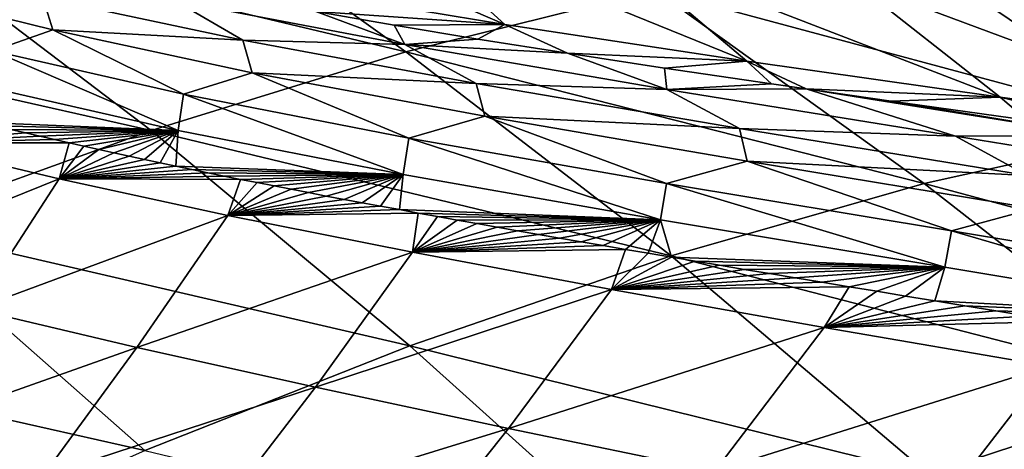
# Model space of a CAD drawing. Header units: metres. Extents: x -90 to 304, y -90 to 74.
# Tile 561 of 570: x 260.66 to 266.45, y 28.18 to 30.71. Entities that reach past the tile are written whole.
import ezdxf

# ---------------------------------------------------------------- set-up
doc = ezdxf.new("R2010")
doc.units = ezdxf.units.M
doc.layers.add('solid_21662050_350', color=7, linetype='CONTINUOUS')

msp = doc.modelspace()

# ---------------------------------------------------------------- linework, layer by layer
at = {"layer": 'solid_21662050_350'}
for points in [[(261.335632, 31.667189, 150.584259), (259.857269, 31.256712, 154.125763), (262.931366, 30.524939, 155.173447)], [(264.397247, 30.889227, 151.625198), (261.335632, 31.667189, 150.584259), (262.931366, 30.524939, 155.173447)], [(263.512573, 30.685871, 120.422043), (261.526001, 31.544733, 118.689209), (262.793579, 31.340113, 120.490669)], [(263.512573, 30.685871, 120.422043), (262.180145, 30.906818, 118.622978), (261.526001, 31.544733, 118.689209)], [(264.937256, 30.470142, 122.053955), (262.793579, 31.340113, 120.490669), (264.145905, 31.140202, 122.141144)], [(264.937256, 30.470142, 122.053955), (263.512573, 30.685871, 120.422043), (262.793579, 31.340113, 120.490669)], [(268.869019, 30.286661, 149.089645), (267.291229, 31.303011, 144.489273), (265.845154, 31.150099, 148.079834)], [(259.857269, 31.256712, 154.125763), (258.351746, 30.755468, 157.704346), (261.431305, 30.06138, 158.772659)], [(262.931366, 30.524939, 155.173447), (259.857269, 31.256712, 154.125763), (261.431305, 30.06138, 158.772659)], [(266.430054, 30.257395, 123.555786), (264.145905, 31.140202, 122.141144), (265.560181, 30.941917, 123.678101)], [(266.430054, 30.257395, 123.555786), (264.937256, 30.470142, 122.053955), (264.145905, 31.140202, 122.141144)], [(265.845154, 31.150099, 148.079834), (264.397247, 30.889227, 151.625198), (267.435028, 30.072119, 152.641861)], [(268.869019, 30.286661, 149.089645), (265.845154, 31.150099, 148.079834), (267.435028, 30.072119, 152.641861)], [(266.181671, 31.138176, 131.361511), (267.947205, 30.532383, 132.087082), (266.573914, 31.071075, 131.362717)], [(266.764008, 31.080345, 131.643463), (267.947205, 30.532383, 132.087082), (266.181671, 31.138176, 131.361511)], [(259.871582, 30.897923, 113.498314), (260.853485, 30.653522, 115.668549), (260.500122, 30.531069, 114.884407)], [(260.793427, 30.845308, 115.68998), (260.853485, 30.653522, 115.668549), (259.871582, 30.897923, 113.498314)], [(262.401337, 30.761957, 118.742798), (262.180145, 30.906818, 118.622978), (263.512573, 30.685871, 120.422043)], [(267.966644, 30.045313, 124.96254), (265.560181, 30.941917, 123.678101), (267.013519, 30.742031, 125.135399)], [(267.966644, 30.045313, 124.96254), (266.430054, 30.257395, 123.555786), (265.560181, 30.941917, 123.678101)], [(260.793427, 30.845308, 115.68998), (261.97049, 30.593596, 117.761604), (260.853485, 30.653522, 115.668549)], [(261.573578, 30.825857, 117.302437), (261.97049, 30.593596, 117.761604), (260.793427, 30.845308, 115.68998)], [(264.397247, 30.889227, 151.625198), (262.931366, 30.524939, 155.173447), (265.982178, 29.750505, 156.20076)], [(267.435028, 30.072119, 152.641861), (264.397247, 30.889227, 151.625198), (265.982178, 29.750505, 156.20076)], [(261.573578, 30.825857, 117.302437), (262.401337, 30.761957, 118.742798), (262.925842, 30.568192, 119.315941)], [(261.573578, 30.825857, 117.302437), (262.925842, 30.568192, 119.315941), (261.97049, 30.593596, 117.761604)], [(261.431305, 30.06138, 158.772659), (258.351746, 30.755468, 157.704346), (259.889313, 29.504627, 162.449295)], [(262.862579, 30.681799, 119.387009), (262.401337, 30.761957, 118.742798), (263.512573, 30.685871, 120.422043)], [(262.925842, 30.568192, 119.315941), (262.401337, 30.761957, 118.742798), (262.862579, 30.681799, 119.387009)], [(263.355255, 30.599979, 120.031929), (262.862579, 30.681799, 119.387009), (263.512573, 30.685871, 120.422043)], [(262.925842, 30.568192, 119.315941), (262.862579, 30.681799, 119.387009), (263.355255, 30.599979, 120.031929)], [(263.88327, 30.515907, 120.680779), (263.355255, 30.599979, 120.031929), (263.512573, 30.685871, 120.422043)], [(263.88327, 30.515907, 120.680779), (263.512573, 30.685871, 120.422043), (264.937256, 30.470142, 122.053955)], [(260.853485, 30.653522, 115.668549), (261.621826, 30.27619, 117.026093), (260.500122, 30.531069, 114.884407)], [(260.853485, 30.653522, 115.668549), (262.02655, 30.401596, 117.733322), (261.621826, 30.27619, 117.026093)], [(261.97049, 30.593596, 117.761604), (262.02655, 30.401596, 117.733322), (260.853485, 30.653522, 115.668549)], [(261.97049, 30.593596, 117.761604), (263.344482, 30.337717, 119.707245), (262.02655, 30.401596, 117.733322)], [(262.925842, 30.568192, 119.315941), (263.344482, 30.337717, 119.707245), (261.97049, 30.593596, 117.761604)], [(262.925842, 30.568192, 119.315941), (263.355255, 30.599979, 120.031929), (263.88327, 30.515907, 120.680779)], [(262.925842, 30.568192, 119.315941), (263.88327, 30.515907, 120.680779), (264.467285, 30.30394, 121.190453)], [(262.925842, 30.568192, 119.315941), (264.467285, 30.30394, 121.190453), (263.344482, 30.337717, 119.707245)], [(260.500122, 30.531069, 114.884407), (261.589783, 30.061975, 117.013329), (260.470581, 30.316776, 114.868538)], [(260.500122, 30.531069, 114.884407), (261.621826, 30.27619, 117.026093), (261.589783, 30.061975, 117.013329)], [(262.931366, 30.524939, 155.173447), (261.431305, 30.06138, 158.772659), (264.491821, 29.323168, 159.816498)], [(265.982178, 29.750505, 156.20076), (262.931366, 30.524939, 155.173447), (264.491821, 29.323168, 159.816498)], [(264.453369, 30.428577, 121.339516), (263.88327, 30.515907, 120.680779), (264.937256, 30.470142, 122.053955)], [(264.467285, 30.30394, 121.190453), (263.88327, 30.515907, 120.680779), (264.453369, 30.428577, 121.339516)], [(265.082306, 30.335623, 122.023827), (264.453369, 30.428577, 121.339516), (264.937256, 30.470142, 122.053955)], [(264.467285, 30.30394, 121.190453), (264.453369, 30.428577, 121.339516), (265.082306, 30.335623, 122.023827)], [(265.287323, 30.306015, 122.238632), (264.937256, 30.470142, 122.053955), (266.430054, 30.257395, 123.555786)], [(265.287323, 30.306015, 122.238632), (265.082306, 30.335623, 122.023827), (264.937256, 30.470142, 122.053955)], [(262.02655, 30.401596, 117.733322), (262.948822, 30.01664, 119.044304), (261.621826, 30.27619, 117.026093)], [(262.02655, 30.401596, 117.733322), (263.395691, 30.14534, 119.673027), (262.948822, 30.01664, 119.044304)], [(263.344482, 30.337717, 119.707245), (263.395691, 30.14534, 119.673027), (262.02655, 30.401596, 117.733322)], [(260.470581, 30.316776, 114.868538), (261.589783, 30.061975, 117.013329), (260.438354, 30.10887, 114.956474)], [(263.344482, 30.337717, 119.707245), (264.895416, 30.073969, 121.518303), (263.395691, 30.14534, 119.673027)], [(264.467285, 30.30394, 121.190453), (264.895416, 30.073969, 121.518303), (263.344482, 30.337717, 119.707245)], [(264.467285, 30.30394, 121.190453), (265.082306, 30.335623, 122.023827), (265.287323, 30.306015, 122.238632)], [(261.621826, 30.27619, 117.026093), (262.914795, 29.802402, 119.03553), (261.589783, 30.061975, 117.013329)], [(261.621826, 30.27619, 117.026093), (262.948822, 30.01664, 119.044304), (262.914795, 29.802402, 119.03553)], [(264.467285, 30.30394, 121.190453), (265.287323, 30.306015, 122.238632), (266.165771, 30.028154, 122.928192)], [(264.467285, 30.30394, 121.190453), (266.165771, 30.028154, 122.928192), (264.895416, 30.073969, 121.518303)], [(265.787842, 30.234688, 122.747704), (265.287323, 30.306015, 122.238632), (266.430054, 30.257395, 123.555786)], [(267.007721, 30.032553, 123.864723), (265.287323, 30.306015, 122.238632), (265.787842, 30.234688, 122.747704)], [(267.007721, 30.032553, 123.864723), (266.165771, 30.028154, 122.928192), (265.287323, 30.306015, 122.238632)], [(266.587708, 30.123339, 123.523422), (265.787842, 30.234688, 122.747704), (266.430054, 30.257395, 123.555786)], [(267.505096, 29.99818, 124.367149), (266.430054, 30.257395, 123.555786), (267.966644, 30.045313, 124.96254)], [(267.505096, 29.99818, 124.367149), (266.587708, 30.123339, 123.523422), (266.430054, 30.257395, 123.555786)], [(267.007721, 30.032553, 123.864723), (265.787842, 30.234688, 122.747704), (266.587708, 30.123339, 123.523422)], [(263.395691, 30.14534, 119.673027), (264.466125, 29.750034, 120.926437), (262.948822, 30.01664, 119.044304)], [(263.395691, 30.14534, 119.673027), (264.940765, 29.880907, 121.479599), (264.466125, 29.750034, 120.926437)], [(264.895416, 30.073969, 121.518303), (264.940765, 29.880907, 121.479599), (263.395691, 30.14534, 119.673027)], [(261.589783, 30.061975, 117.013329), (260.522278, 30.08847, 115.134941), (260.438354, 30.10887, 114.956474)], [(261.589783, 30.061975, 117.013329), (260.606537, 30.068232, 115.310776), (260.522278, 30.08847, 115.134941)], [(261.431305, 30.06138, 158.772659), (259.889313, 29.504627, 162.449295), (262.954651, 28.794249, 163.516174)], [(259.999146, 29.989557, 114.193413), (260.606537, 30.068232, 115.310776), (260.691284, 30.048115, 115.484352)], [(259.999146, 29.989557, 114.193413), (260.691284, 30.048115, 115.484352), (260.776733, 30.02808, 115.656067)], [(259.999146, 29.989557, 114.193413), (260.776733, 30.02808, 115.656067), (260.862854, 30.008139, 115.82592)], [(261.589783, 30.061975, 117.013329), (260.691284, 30.048115, 115.484352), (260.606537, 30.068232, 115.310776)], [(261.589783, 30.061975, 117.013329), (260.776733, 30.02808, 115.656067), (260.691284, 30.048115, 115.484352)], [(261.589783, 30.061975, 117.013329), (260.862854, 30.008139, 115.82592), (260.776733, 30.02808, 115.656067)], [(261.589783, 30.061975, 117.013329), (260.949341, 29.988352, 115.993408), (260.862854, 30.008139, 115.82592)], [(261.589783, 30.061975, 117.013329), (261.036377, 29.968683, 116.15892), (260.949341, 29.988352, 115.993408)], [(261.589783, 30.061975, 117.013329), (261.124176, 29.949087, 116.322853), (261.036377, 29.968683, 116.15892)], [(261.589783, 30.061975, 117.013329), (261.212921, 29.92952, 116.485603), (261.124176, 29.949087, 116.322853)], [(261.589783, 30.061975, 117.013329), (261.302673, 29.909981, 116.647224), (261.212921, 29.92952, 116.485603)], [(261.589783, 30.061975, 117.013329), (261.393097, 29.890535, 116.807213), (261.302673, 29.909981, 116.647224)], [(261.589783, 30.061975, 117.013329), (261.484375, 29.871149, 116.965881), (261.393097, 29.890535, 116.807213)], [(264.491821, 29.323168, 159.816498), (261.431305, 30.06138, 158.772659), (262.954651, 28.794249, 163.516174)], [(261.589783, 30.061975, 117.013329), (261.57666, 29.851778, 117.123543), (261.484375, 29.871149, 116.965881)], [(261.589783, 30.061975, 117.013329), (262.914795, 29.802402, 119.03553), (261.57666, 29.851778, 117.123543)], [(264.895416, 30.073969, 121.518303), (266.590637, 29.797117, 123.201347), (264.940765, 29.880907, 121.479599)], [(266.165771, 30.028154, 122.928192), (266.590637, 29.797117, 123.201347), (264.895416, 30.073969, 121.518303)], [(267.435028, 30.072119, 152.641861), (265.982178, 29.750505, 156.20076), (269.009949, 28.934303, 157.208267)], [(267.007721, 30.032553, 123.864723), (267.981781, 29.733891, 124.547928), (266.165771, 30.028154, 122.928192)], [(266.165771, 30.028154, 122.928192), (267.981781, 29.733891, 124.547928), (266.590637, 29.797117, 123.201347)], [(259.533386, 29.229839, 114.023537), (259.999146, 29.989557, 114.193413), (260.891174, 29.776461, 116.077141)], [(259.999146, 29.989557, 114.193413), (260.862854, 30.008139, 115.82592), (260.949341, 29.988352, 115.993408)], [(260.891174, 29.776461, 116.077141), (259.999146, 29.989557, 114.193413), (260.949341, 29.988352, 115.993408)], [(260.891174, 29.776461, 116.077141), (260.949341, 29.988352, 115.993408), (261.036377, 29.968683, 116.15892)], [(260.891174, 29.776461, 116.077141), (261.036377, 29.968683, 116.15892), (261.124176, 29.949087, 116.322853)], [(262.948822, 30.01664, 119.044304), (264.429932, 29.535843, 120.921997), (262.914795, 29.802402, 119.03553)], [(262.948822, 30.01664, 119.044304), (264.466125, 29.750034, 120.926437), (264.429932, 29.535843, 120.921997)], [(260.891174, 29.776461, 116.077141), (261.124176, 29.949087, 116.322853), (261.212921, 29.92952, 116.485603)], [(260.891174, 29.776461, 116.077141), (261.212921, 29.92952, 116.485603), (261.302673, 29.909981, 116.647224)], [(260.891174, 29.776461, 116.077141), (261.302673, 29.909981, 116.647224), (261.393097, 29.890535, 116.807213)], [(260.891174, 29.776461, 116.077141), (261.393097, 29.890535, 116.807213), (261.484375, 29.871149, 116.965881)], [(260.891174, 29.776461, 116.077141), (261.484375, 29.871149, 116.965881), (261.57666, 29.851778, 117.123543)], [(260.891174, 29.776461, 116.077141), (261.57666, 29.851778, 117.123543), (261.670166, 29.832382, 117.28054)], [(262.914795, 29.802402, 119.03553), (261.670166, 29.832382, 117.28054), (261.57666, 29.851778, 117.123543)], [(264.940765, 29.880907, 121.479599), (266.14267, 29.471186, 122.675026), (264.466125, 29.750034, 120.926437)], [(264.940765, 29.880907, 121.479599), (266.629303, 29.603008, 123.160065), (266.14267, 29.471186, 122.675026)], [(266.590637, 29.797117, 123.201347), (266.629303, 29.603008, 123.160065), (264.940765, 29.880907, 121.479599)], [(260.891174, 29.776461, 116.077141), (261.670166, 29.832382, 117.28054), (261.764893, 29.81295, 117.436928)], [(260.891174, 29.776461, 116.077141), (261.764893, 29.81295, 117.436928), (261.860626, 29.793533, 117.592285)], [(260.891174, 29.776461, 116.077141), (261.860626, 29.793533, 117.592285), (261.957458, 29.774103, 117.746826)], [(262.914795, 29.802402, 119.03553), (261.764893, 29.81295, 117.436928), (261.670166, 29.832382, 117.28054)], [(262.914795, 29.802402, 119.03553), (261.860626, 29.793533, 117.592285), (261.764893, 29.81295, 117.436928)], [(262.914795, 29.802402, 119.03553), (261.957458, 29.774103, 117.746826), (261.860626, 29.793533, 117.592285)], [(262.914795, 29.802402, 119.03553), (262.055573, 29.754631, 117.90081), (261.957458, 29.774103, 117.746826)], [(262.914795, 29.802402, 119.03553), (262.155121, 29.735079, 118.054474), (262.055573, 29.754631, 117.90081)], [(262.914795, 29.802402, 119.03553), (262.256165, 29.715437, 118.207909), (262.155121, 29.735079, 118.054474)], [(262.914795, 29.802402, 119.03553), (262.35849, 29.695742, 118.360779), (262.256165, 29.715437, 118.207909)], [(262.914795, 29.802402, 119.03553), (262.462219, 29.675974, 118.513214), (262.35849, 29.695742, 118.360779)], [(262.914795, 29.802402, 119.03553), (262.567413, 29.656109, 118.665367), (262.462219, 29.675974, 118.513214)], [(262.914795, 29.802402, 119.03553), (262.674225, 29.636122, 118.817398), (262.567413, 29.656109, 118.665367)], [(262.914795, 29.802402, 119.03553), (262.782654, 29.616005, 118.969307), (262.674225, 29.636122, 118.817398)], [(262.914795, 29.802402, 119.03553), (262.892548, 29.595789, 119.120842), (262.782654, 29.616005, 118.969307)], [(262.914795, 29.802402, 119.03553), (264.429932, 29.535843, 120.921997), (262.892548, 29.595789, 119.120842)], [(260.391785, 29.009863, 115.924835), (259.533386, 29.229839, 114.023537), (260.891174, 29.776461, 116.077141)], [(260.391785, 29.009863, 115.924835), (260.891174, 29.776461, 116.077141), (261.882996, 29.561668, 117.803688)], [(261.882996, 29.561668, 117.803688), (260.891174, 29.776461, 116.077141), (261.957458, 29.774103, 117.746826)], [(261.882996, 29.561668, 117.803688), (261.957458, 29.774103, 117.746826), (262.055573, 29.754631, 117.90081)], [(261.882996, 29.561668, 117.803688), (262.055573, 29.754631, 117.90081), (262.155121, 29.735079, 118.054474)], [(261.882996, 29.561668, 117.803688), (262.155121, 29.735079, 118.054474), (262.256165, 29.715437, 118.207909)], [(264.466125, 29.750034, 120.926437), (266.103638, 29.257204, 122.675308), (264.429932, 29.535843, 120.921997)], [(264.466125, 29.750034, 120.926437), (266.14267, 29.471186, 122.675026), (266.103638, 29.257204, 122.675308)], [(265.982178, 29.750505, 156.20076), (264.491821, 29.323168, 159.816498), (267.531738, 28.539791, 160.835052)], [(269.009949, 28.934303, 157.208267), (265.982178, 29.750505, 156.20076), (267.531738, 28.539791, 160.835052)], [(261.882996, 29.561668, 117.803688), (262.256165, 29.715437, 118.207909), (262.35849, 29.695742, 118.360779)], [(261.882996, 29.561668, 117.803688), (262.35849, 29.695742, 118.360779), (262.462219, 29.675974, 118.513214)], [(261.882996, 29.561668, 117.803688), (262.462219, 29.675974, 118.513214), (262.567413, 29.656109, 118.665367)], [(261.882996, 29.561668, 117.803688), (262.567413, 29.656109, 118.665367), (262.674225, 29.636122, 118.817398)], [(261.882996, 29.561668, 117.803688), (262.674225, 29.636122, 118.817398), (262.782654, 29.616005, 118.969307)], [(261.882996, 29.561668, 117.803688), (262.782654, 29.616005, 118.969307), (262.892548, 29.595789, 119.120842)], [(261.348328, 28.783411, 117.676201), (260.391785, 29.009863, 115.924835), (261.882996, 29.561668, 117.803688)], [(261.348328, 28.783411, 117.676201), (261.882996, 29.561668, 117.803688), (262.969086, 29.344824, 119.392075)], [(261.882996, 29.561668, 117.803688), (262.892548, 29.595789, 119.120842), (263.004028, 29.575453, 119.272141)], [(262.969086, 29.344824, 119.392075), (261.882996, 29.561668, 117.803688), (263.004028, 29.575453, 119.272141)], [(264.429932, 29.535843, 120.921997), (263.004028, 29.575453, 119.272141), (262.892548, 29.595789, 119.120842)], [(262.969086, 29.344824, 119.392075), (263.004028, 29.575453, 119.272141), (263.117218, 29.554964, 119.423409)], [(264.429932, 29.535843, 120.921997), (263.117218, 29.554964, 119.423409), (263.004028, 29.575453, 119.272141)], [(266.629303, 29.603008, 123.160065), (267.939209, 29.173244, 124.308243), (266.14267, 29.471186, 122.675026)], [(259.889313, 29.504627, 162.449295), (258.327789, 28.86758, 166.153275), (261.394653, 28.177771, 167.245102)], [(262.954651, 28.794249, 163.516174), (259.889313, 29.504627, 162.449295), (261.394653, 28.177771, 167.245102)], [(262.969086, 29.344824, 119.392075), (263.117218, 29.554964, 119.423409), (263.232269, 29.534294, 119.574821)], [(262.969086, 29.344824, 119.392075), (263.232269, 29.534294, 119.574821), (263.349274, 29.513433, 119.726402)], [(262.969086, 29.344824, 119.392075), (263.349274, 29.513433, 119.726402), (263.467957, 29.492422, 119.877823)], [(264.429932, 29.535843, 120.921997), (263.232269, 29.534294, 119.574821), (263.117218, 29.554964, 119.423409)], [(264.429932, 29.535843, 120.921997), (263.349274, 29.513433, 119.726402), (263.232269, 29.534294, 119.574821)], [(264.429932, 29.535843, 120.921997), (263.467957, 29.492422, 119.877823), (263.349274, 29.513433, 119.726402)], [(264.429932, 29.535843, 120.921997), (263.58847, 29.471228, 120.029274), (263.467957, 29.492422, 119.877823)], [(264.429932, 29.535843, 120.921997), (263.711029, 29.449814, 120.180984), (263.58847, 29.471228, 120.029274)], [(264.429932, 29.535843, 120.921997), (263.835876, 29.428139, 120.333191), (263.711029, 29.449814, 120.180984)], [(264.429932, 29.535843, 120.921997), (263.963043, 29.406193, 120.485924), (263.835876, 29.428139, 120.333191)], [(264.429932, 29.535843, 120.921997), (264.092163, 29.384041, 120.638695), (263.963043, 29.406193, 120.485924)], [(264.429932, 29.535843, 120.921997), (264.22348, 29.361629, 120.791801), (264.092163, 29.384041, 120.638695)], [(264.429932, 29.535843, 120.921997), (264.357391, 29.338894, 120.945648), (264.22348, 29.361629, 120.791801)], [(264.429932, 29.535843, 120.921997), (264.494263, 29.315769, 121.100601), (264.357391, 29.338894, 120.945648)], [(264.429932, 29.535843, 120.921997), (266.103638, 29.257204, 122.675308), (264.494263, 29.315769, 121.100601)], [(262.969086, 29.344824, 119.392075), (263.467957, 29.492422, 119.877823), (263.58847, 29.471228, 120.029274)], [(262.969086, 29.344824, 119.392075), (263.58847, 29.471228, 120.029274), (263.711029, 29.449814, 120.180984)], [(262.969086, 29.344824, 119.392075), (263.711029, 29.449814, 120.180984), (263.835876, 29.428139, 120.333191)], [(266.14267, 29.471186, 122.675026), (267.896454, 28.959738, 124.313545), (266.103638, 29.257204, 122.675308)], [(266.14267, 29.471186, 122.675026), (267.939209, 29.173244, 124.308243), (267.896454, 28.959738, 124.313545)], [(262.969086, 29.344824, 119.392075), (263.835876, 29.428139, 120.333191), (263.963043, 29.406193, 120.485924)], [(262.969086, 29.344824, 119.392075), (263.963043, 29.406193, 120.485924), (264.092163, 29.384041, 120.638695)], [(262.398163, 28.549799, 119.296593), (261.348328, 28.783411, 117.676201), (262.969086, 29.344824, 119.392075)], [(262.398163, 28.549799, 119.296593), (262.969086, 29.344824, 119.392075), (264.141815, 29.125088, 120.862823)], [(262.969086, 29.344824, 119.392075), (264.092163, 29.384041, 120.638695), (264.22348, 29.361629, 120.791801)], [(264.141815, 29.125088, 120.862823), (262.969086, 29.344824, 119.392075), (264.22348, 29.361629, 120.791801)], [(264.141815, 29.125088, 120.862823), (264.22348, 29.361629, 120.791801), (264.357391, 29.338894, 120.945648)], [(264.141815, 29.125088, 120.862823), (264.357391, 29.338894, 120.945648), (264.494263, 29.315769, 121.100601)], [(264.491821, 29.323168, 159.816498), (262.954651, 28.794249, 163.516174), (266.006866, 28.037989, 164.541656)], [(264.141815, 29.125088, 120.862823), (264.494263, 29.315769, 121.100601), (264.634216, 29.292225, 121.256775)], [(264.141815, 29.125088, 120.862823), (264.634216, 29.292225, 121.256775), (264.776703, 29.268358, 121.41349)], [(264.141815, 29.125088, 120.862823), (264.776703, 29.268358, 121.41349), (264.922089, 29.244102, 121.571083)], [(267.531738, 28.539791, 160.835052), (264.491821, 29.323168, 159.816498), (266.006866, 28.037989, 164.541656)], [(266.103638, 29.257204, 122.675308), (264.634216, 29.292225, 121.256775), (264.494263, 29.315769, 121.100601)], [(266.103638, 29.257204, 122.675308), (264.776703, 29.268358, 121.41349), (264.634216, 29.292225, 121.256775)], [(266.103638, 29.257204, 122.675308), (264.922089, 29.244102, 121.571083), (264.776703, 29.268358, 121.41349)], [(264.141815, 29.125088, 120.862823), (264.922089, 29.244102, 121.571083), (265.07077, 29.219379, 121.729996)], [(264.141815, 29.125088, 120.862823), (265.07077, 29.219379, 121.729996), (265.223297, 29.194103, 121.890686)], [(266.103638, 29.257204, 122.675308), (265.07077, 29.219379, 121.729996), (264.922089, 29.244102, 121.571083)], [(266.103638, 29.257204, 122.675308), (265.223297, 29.194103, 121.890686), (265.07077, 29.219379, 121.729996)], [(266.103638, 29.257204, 122.675308), (265.379852, 29.168221, 122.053322), (265.223297, 29.194103, 121.890686)], [(266.103638, 29.257204, 122.675308), (265.539795, 29.141838, 122.217125), (265.379852, 29.168221, 122.053322)], [(266.103638, 29.257204, 122.675308), (265.703461, 29.114885, 122.382431), (265.539795, 29.141838, 122.217125)], [(266.103638, 29.257204, 122.675308), (265.871368, 29.087271, 122.549683), (265.703461, 29.114885, 122.382431)], [(266.103638, 29.257204, 122.675308), (266.044037, 29.058895, 122.719345), (265.871368, 29.087271, 122.549683)], [(266.103638, 29.257204, 122.675308), (267.896454, 28.959738, 124.313545), (266.044037, 29.058895, 122.719345)], [(264.141815, 29.125088, 120.862823), (265.223297, 29.194103, 121.890686), (265.379852, 29.168221, 122.053322)], [(264.141815, 29.125088, 120.862823), (265.379852, 29.168221, 122.053322), (265.539795, 29.141838, 122.217125)], [(263.534485, 28.307875, 120.806389), (262.398163, 28.549799, 119.296593), (264.141815, 29.125088, 120.862823)], [(263.534485, 28.307875, 120.806389), (264.141815, 29.125088, 120.862823), (265.393524, 28.901625, 122.236465)], [(265.393524, 28.901625, 122.236465), (264.141815, 29.125088, 120.862823), (265.539795, 29.141838, 122.217125)], [(265.393524, 28.901625, 122.236465), (265.539795, 29.141838, 122.217125), (265.703461, 29.114885, 122.382431)], [(265.393524, 28.901625, 122.236465), (265.703461, 29.114885, 122.382431), (265.871368, 29.087271, 122.549683)], [(265.393524, 28.901625, 122.236465), (265.871368, 29.087271, 122.549683), (266.044037, 29.058895, 122.719345)], [(265.393524, 28.901625, 122.236465), (266.044037, 29.058895, 122.719345), (266.221741, 29.029707, 122.891571)], [(267.896454, 28.959738, 124.313545), (266.221741, 29.029707, 122.891571), (266.044037, 29.058895, 122.719345)], [(259.873474, 28.261665, 115.768501), (260.391785, 29.009863, 115.924835), (261.348328, 28.783411, 117.676201)], [(265.393524, 28.901625, 122.236465), (266.221741, 29.029707, 122.891571), (266.403564, 28.99983, 123.065437)], [(265.393524, 28.901625, 122.236465), (266.403564, 28.99983, 123.065437), (266.590057, 28.969164, 123.241371)], [(267.896454, 28.959738, 124.313545), (266.403564, 28.99983, 123.065437), (266.221741, 29.029707, 122.891571)], [(267.896454, 28.959738, 124.313545), (266.590057, 28.969164, 123.241371), (266.403564, 28.99983, 123.065437)], [(265.393524, 28.901625, 122.236465), (266.590057, 28.969164, 123.241371), (266.781921, 28.937571, 123.419998)], [(266.71698, 28.67334, 123.533607), (265.393524, 28.901625, 122.236465), (266.781921, 28.937571, 123.419998)], [(261.394653, 28.177771, 167.245102), (258.327789, 28.86758, 166.153275), (259.84314, 27.489944, 170.930527)], [(264.750427, 28.056486, 122.22596), (263.534485, 28.307875, 120.806389), (265.393524, 28.901625, 122.236465)], [(264.750427, 28.056486, 122.22596), (265.393524, 28.901625, 122.236465), (266.71698, 28.67334, 123.533607)], [(260.792725, 28.02401, 117.545479), (259.873474, 28.261665, 115.768501), (261.348328, 28.783411, 117.676201)], [(260.792725, 28.02401, 117.545479), (261.348328, 28.783411, 117.676201), (262.398163, 28.549799, 119.296593)], [(262.954651, 28.794249, 163.516174), (261.394653, 28.177771, 167.245102), (264.458008, 27.442635, 168.274872)], [(266.006866, 28.037989, 164.541656), (262.954651, 28.794249, 163.516174), (264.458008, 27.442635, 168.274872)], [(266.039368, 27.794331, 123.575661), (264.750427, 28.056486, 122.22596), (266.71698, 28.67334, 123.533607)], [(266.039368, 27.794331, 123.575661), (266.71698, 28.67334, 123.533607), (268.107147, 28.437744, 124.77536)], [(261.803528, 27.7743, 119.198807), (260.792725, 28.02401, 117.545479), (262.398163, 28.549799, 119.296593)], [(261.803528, 27.7743, 119.198807), (262.398163, 28.549799, 119.296593), (263.534485, 28.307875, 120.806389)], [(267.531738, 28.539791, 160.835052), (266.006866, 28.037989, 164.541656), (269.042725, 27.233845, 165.526367)], [(267.396057, 27.519299, 124.875633), (266.039368, 27.794331, 123.575661), (268.107147, 28.437744, 124.77536)], [(262.899689, 27.511059, 120.748703), (261.803528, 27.7743, 119.198807), (263.534485, 28.307875, 120.806389)], [(262.899689, 27.511059, 120.748703), (263.534485, 28.307875, 120.806389), (264.750427, 28.056486, 122.22596)], [(259.327515, 27.525331, 115.611565), (259.873474, 28.261665, 115.768501), (260.792725, 28.02401, 117.545479)]]:
    msp.add_3dface(points, dxfattribs=at)

doc.saveas('drawing.dxf')
